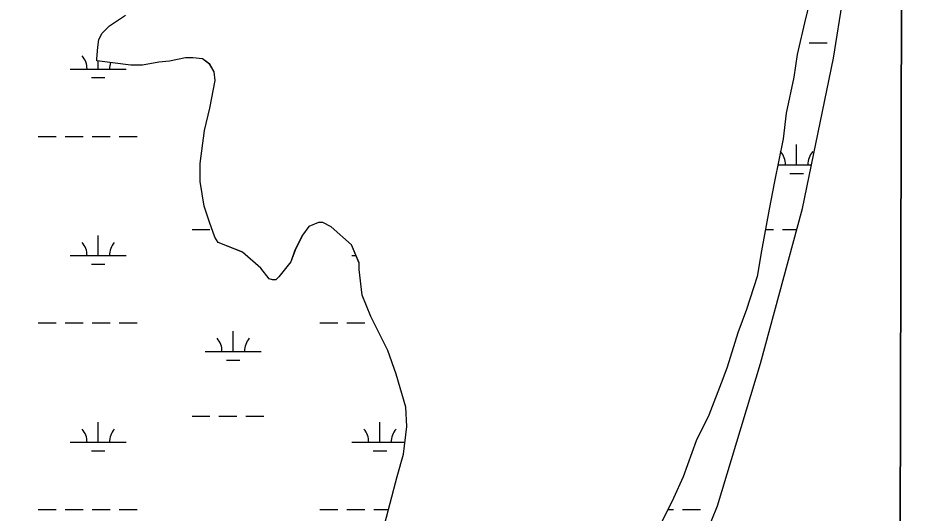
# Model space of a CAD drawing. Extents: x 3161564 to 3199464, y 849354 to 874788.
# Drawn here: x 3195583 to 3197187, y 859375 to 860257 of the extents above; entities that cross this region are included whole.
import ezdxf

# ---------------------------------------------------------------- set-up
doc = ezdxf.new("R2010")
doc.units = 0
for name, color, linetype in [('V-GRID-FRAM', 7, 'Continuous'), ('V-SITE-VEGE', 7, 'Continuous'), ('V-TOPO-SHOR', 7, 'Continuous'), ('V-WETL-SWMP', 7, 'Continuous')]:
    doc.layers.add(name, color=color, linetype=linetype)

msp = doc.modelspace()

# ---------------------------------------------------------------- linework, layer by layer
at = {"layer": 'V-GRID-FRAM'}
msp.add_lwpolyline([(3165819.2, 873007.6), (3197186.7, 872920.9), (3197144.3, 854733.3), (3165761, 854820), (3165819.2, 873007.6)], dxfattribs=at)
at = {"layer": 'V-SITE-VEGE'}
for p, q in [((3197154.3, 859002.2), (3197158.5, 860823.6)), ((3196996.1, 860294.4), (3196986.5, 860256.4)), ((3196986.5, 860256.4), (3196971.2, 860191.7)), ((3196971.2, 860191.7), (3196965.4, 860151.8)), ((3196965.4, 860151.8), (3196952, 860087.1)), ((3196952, 860087.1), (3196946.2, 860041.5)), ((3196946.2, 860041.5), (3196930.9, 859965.4)), ((3196930.9, 859965.4), (3196921.3, 859916)), ((3196921.3, 859916), (3196907.8, 859841.9)), ((3196907.8, 859841.9), (3196900.1, 859796.2)), ((3196900.1, 859796.2), (3196881, 859737.3)), ((3196881, 859737.3), (3196865.7, 859695.5)), ((3196865.7, 859695.5), (3196846.6, 859634.6)), ((3196846.6, 859634.6), (3196839, 859613.7)), ((3196839, 859613.7), (3196814.1, 859549.1)), ((3196814.1, 859549.1), (3196791.2, 859503.5)), ((3196791.2, 859503.5), (3196768.3, 859438.9)), ((3196768.3, 859438.9), (3196751.1, 859400.9)), ((3196751.1, 859400.9), (3196728.2, 859355.2))]:
    msp.add_line(p, q, dxfattribs=at)
msp.add_lwpolyline([(3196231.8, 859337.1), (3196243.3, 859380.8), (3196258.6, 859439.7), (3196270, 859479.6), (3196275.8, 859529.1), (3196274, 859563.3), (3196257, 859622.3), (3196241.8, 859664.2), (3196211.5, 859725.1), (3196196.3, 859763.2), (3196190.7, 859808.8), (3196190.7, 859820.2), (3196177.5, 859852.6), (3196141.4, 859885), (3196126.2, 859892.6), (3196118.6, 859892.6), (3196101.5, 859885.1), (3196090, 859869.9), (3196076.7, 859843.2), (3196069, 859822.3), (3196048, 859795.7), (3196042.3, 859790.1), (3196036.6, 859790.1), (3196030.9, 859792), (3196015.7, 859811), (3195983.5, 859839.6), (3195939.7, 859856.8), (3195934, 859866.3), (3195924.6, 859893), (3195915.1, 859921.5), (3195907.6, 859965.3), (3195907.6, 859997.6), (3195915.3, 860056.5), (3195924.9, 860096.5), (3195934.5, 860145.9), (3195932.6, 860161.1), (3195925.1, 860174.4), (3195911.8, 860184), (3195894.6, 860185.9), (3195881.3, 860185.9), (3195852.8, 860180.3), (3195833.8, 860178.4), (3195805.2, 860172.7), (3195784.3, 860172.8), (3195723.5, 860180.5), (3195723.5, 860184.3), (3195725.4, 860205.2), (3195727.3, 860218.5), (3195733, 860229.9), (3195746.4, 860243.2), (3195774.9, 860262.2)], dxfattribs=at)
at = {"layer": 'V-TOPO-SHOR'}
for p, q in [((3196996.1, 860294.4), (3196986.5, 860256.4)), ((3195746.4, 860243.2), (3195774.9, 860262.2)), ((3196986.5, 860256.4), (3196971.2, 860191.7)), ((3195733, 860229.9), (3195746.4, 860243.2)), ((3195725.4, 860205.2), (3195727.3, 860218.5)), ((3195727.3, 860218.5), (3195733, 860229.9)), ((3195723.5, 860184.3), (3195725.4, 860205.2)), ((3196971.2, 860191.7), (3196965.4, 860151.8)), ((3195723.4, 860180.5), (3195723.5, 860184.3)), ((3195784.3, 860172.8), (3195723.4, 860180.5)), ((3195805.2, 860172.8), (3195784.3, 860172.8)), ((3195833.8, 860178.4), (3195805.2, 860172.8)), ((3195852.8, 860180.3), (3195833.8, 860178.4)), ((3195881.3, 860186), (3195852.8, 860180.3)), ((3195894.6, 860185.9), (3195881.3, 860186)), ((3195911.7, 860184), (3195894.6, 860185.9)), ((3195925, 860174.5), (3195911.7, 860184)), ((3195932.6, 860161.1), (3195925, 860174.5)), ((3195934.5, 860145.9), (3195932.6, 860161.1)), ((3195924.9, 860096.5), (3195934.5, 860145.9)), ((3196965.4, 860151.8), (3196952, 860087.2)), ((3195915.3, 860056.6), (3195924.9, 860096.5)), ((3196952, 860087.2), (3196946.2, 860041.5)), ((3195907.6, 859997.6), (3195915.3, 860056.6)), ((3196946.2, 860041.5), (3196930.8, 859965.5)), ((3195907.6, 859965.3), (3195907.6, 859997.6)), ((3195915.1, 859921.5), (3195907.6, 859965.3)), ((3196930.8, 859965.5), (3196921.3, 859916)), ((3195924.6, 859893), (3195915.1, 859921.5)), ((3196921.3, 859916), (3196907.8, 859841.9)), ((3195934, 859866.3), (3195924.6, 859893)), ((3196101.4, 859885.1), (3196090, 859869.9)), ((3196118.6, 859892.7), (3196101.4, 859885.1)), ((3196126.2, 859892.6), (3196118.6, 859892.7)), ((3196141.4, 859885), (3196126.2, 859892.6)), ((3196177.5, 859852.6), (3196141.4, 859885)), ((3195939.7, 859856.8), (3195934, 859866.3)), ((3196090, 859869.9), (3196076.6, 859843.3)), ((3195983.4, 859839.6), (3195939.7, 859856.8)), ((3196190.7, 859820.3), (3196177.5, 859852.6)), ((3196015.7, 859811), (3195983.4, 859839.6)), ((3196076.6, 859843.3), (3196069, 859822.4)), ((3196907.8, 859841.9), (3196900.1, 859796.2)), ((3196069, 859822.4), (3196048, 859795.8)), ((3196190.7, 859808.8), (3196190.7, 859820.3)), ((3196030.9, 859792), (3196015.7, 859811)), ((3196196.3, 859763.2), (3196190.7, 859808.8)), ((3196036.6, 859790.1), (3196030.9, 859792)), ((3196042.3, 859790.1), (3196036.6, 859790.1)), ((3196048, 859795.8), (3196042.3, 859790.1)), ((3196900.1, 859796.2), (3196881, 859737.3)), ((3196211.5, 859725.1), (3196196.3, 859763.2)), ((3196881, 859737.3), (3196865.7, 859695.5)), ((3196241.8, 859664.2), (3196211.5, 859725.1)), ((3196865.7, 859695.5), (3196846.6, 859634.7)), ((3196257, 859622.3), (3196241.8, 859664.2)), ((3196846.6, 859634.7), (3196839, 859613.8)), ((3196274, 859563.3), (3196257, 859622.3)), ((3196839, 859613.8), (3196814.1, 859549.1)), ((3196275.8, 859529.1), (3196274, 859563.3)), ((3196814.1, 859549.1), (3196791.2, 859503.5)), ((3196270, 859479.7), (3196275.8, 859529.1)), ((3196791.2, 859503.5), (3196768.3, 859438.9)), ((3196258.6, 859439.7), (3196270, 859479.7)), ((3196243.2, 859380.8), (3196258.6, 859439.7)), ((3196768.3, 859438.9), (3196751.1, 859400.9)), ((3196751.1, 859400.9), (3196728.2, 859355.3)), ((3196231.8, 859337.1), (3196243.2, 859380.8))]:
    msp.add_line(p, q, dxfattribs=at)
at = {"layer": 'V-WETL-SWMP'}
for p, q in [((3197036.2, 860185.3), (3197075.9, 860438.8)), ((3196996.1, 860294.4), (3196986.5, 860256.4)), ((3195746.4, 860243.2), (3195774.9, 860262.2)), ((3196986.5, 860256.4), (3196971.2, 860191.7)), ((3195733, 860229.9), (3195746.4, 860243.2)), ((3195725.4, 860205.2), (3195727.3, 860218.5)), ((3195727.3, 860218.5), (3195733, 860229.9)), ((3195723.5, 860184.3), (3195725.4, 860205.2)), ((3196976.1, 860212.5), (3196977, 860212.5)), ((3196993, 860212.5), (3197025, 860212.5)), ((3196971.2, 860191.7), (3196965.4, 860151.8)), ((3195723.4, 860180.5), (3195723.5, 860184.3)), ((3195784.3, 860172.8), (3195723.4, 860180.5)), ((3195726.1, 860166.1), (3195726.1, 860180.2)), ((3195805.2, 860172.8), (3195784.3, 860172.8)), ((3195833.8, 860178.4), (3195805.2, 860172.8)), ((3195852.8, 860180.3), (3195833.8, 860178.4)), ((3195881.3, 860186), (3195852.8, 860180.3)), ((3195894.6, 860185.9), (3195881.3, 860186)), ((3195911.7, 860184), (3195894.6, 860185.9)), ((3195925, 860174.5), (3195911.7, 860184)), ((3195932.6, 860161.1), (3195925, 860174.5)), ((3196980.7, 859917.7), (3197036.2, 860185.3)), ((3195676.1, 860166.1), (3195776.1, 860166.1)), ((3195934.5, 860145.9), (3195932.6, 860161.1)), ((3195714.1, 860150.7), (3195738.1, 860150.7)), ((3195924.9, 860096.5), (3195934.5, 860145.9)), ((3196965.4, 860151.8), (3196952, 860087.2)), ((3195915.3, 860056.6), (3195924.9, 860096.5)), ((3196952, 860087.2), (3196946.2, 860041.5)), ((3195619.3, 860046), (3195651.3, 860046)), ((3195667.3, 860046), (3195699.3, 860046)), ((3195715.3, 860046), (3195747.3, 860046)), ((3195763.3, 860046), (3195795.3, 860046)), ((3195907.6, 859997.6), (3195915.3, 860056.6)), ((3196946.2, 860041.5), (3196930.8, 859965.5)), ((3196970.4, 859995.3), (3196970.4, 860031.3)), ((3195907.6, 859965.3), (3195907.6, 859997.6)), ((3196936.9, 859995.3), (3196996.8, 859995.3)), ((3196958.4, 859979.9), (3196982.4, 859979.9)), ((3195915.1, 859921.5), (3195907.6, 859965.3)), ((3196930.8, 859965.5), (3196921.3, 859916)), ((3195924.6, 859893), (3195915.1, 859921.5)), ((3196905.9, 859641.2), (3196980.7, 859917.7)), ((3196921.3, 859916), (3196907.8, 859841.9)), ((3195934, 859866.3), (3195924.6, 859893)), ((3196101.4, 859885.1), (3196090, 859869.9)), ((3196118.6, 859892.7), (3196101.4, 859885.1)), ((3196126.2, 859892.6), (3196118.6, 859892.7)), ((3196141.4, 859885), (3196126.2, 859892.6)), ((3196177.5, 859852.6), (3196141.4, 859885)), ((3195726.1, 859833.4), (3195726.1, 859869.4)), ((3195893.2, 859879.9), (3195925.2, 859879.9)), ((3195939.7, 859856.8), (3195934, 859866.3)), ((3196090, 859869.9), (3196076.6, 859843.3)), ((3196914.7, 859879.9), (3196929, 859879.9)), ((3196945, 859879.9), (3196970.5, 859879.9)), ((3195983.4, 859839.6), (3195939.7, 859856.8)), ((3196190.7, 859820.3), (3196177.5, 859852.6)), ((3196015.7, 859811), (3195983.4, 859839.6)), ((3196076.6, 859843.3), (3196069, 859822.4)), ((3196907.8, 859841.9), (3196900.1, 859796.2)), ((3195676.1, 859833.4), (3195776.1, 859833.4)), ((3195714.1, 859818), (3195738.1, 859818)), ((3196069, 859822.4), (3196048, 859795.8)), ((3196178, 859833.4), (3196185.3, 859833.4)), ((3196190.7, 859808.8), (3196190.7, 859820.3)), ((3196030.9, 859792), (3196015.7, 859811)), ((3196196.3, 859763.2), (3196190.7, 859808.8)), ((3196036.6, 859790.1), (3196030.9, 859792)), ((3196042.3, 859790.1), (3196036.6, 859790.1)), ((3196048, 859795.8), (3196042.3, 859790.1)), ((3196900.1, 859796.2), (3196881, 859737.3)), ((3196211.5, 859725.1), (3196196.3, 859763.2)), ((3196881, 859737.3), (3196865.7, 859695.5)), ((3196241.8, 859664.2), (3196211.5, 859725.1)), ((3195619.3, 859713.4), (3195651.3, 859713.4)), ((3195667.3, 859713.4), (3195699.3, 859713.4)), ((3195715.3, 859713.4), (3195747.3, 859713.4)), ((3195763.3, 859713.4), (3195795.3, 859713.4)), ((3196121.2, 859713.4), (3196153.2, 859713.4)), ((3196169.2, 859713.4), (3196201.2, 859713.4)), ((3196217.2, 859713.4), (3196217.4, 859713.4)), ((3195966.6, 859662.6), (3195966.6, 859698.6)), ((3196865.7, 859695.5), (3196846.6, 859634.7)), ((3195916.6, 859662.6), (3196016.6, 859662.6)), ((3196257, 859622.3), (3196241.8, 859664.2)), ((3195954.6, 859647.2), (3195978.6, 859647.2)), ((3196829.3, 859387.6), (3196905.9, 859641.2)), ((3196846.6, 859634.7), (3196839, 859613.8)), ((3196274, 859563.3), (3196257, 859622.3)), ((3196839, 859613.8), (3196814.1, 859549.1)), ((3196275.8, 859529.1), (3196274, 859563.3)), ((3195893.2, 859547.2), (3195925.2, 859547.2)), ((3195941.2, 859547.2), (3195973.2, 859547.2)), ((3195989.2, 859547.2), (3196021.2, 859547.2)), ((3196814.1, 859549.1), (3196791.2, 859503.5)), ((3195726.1, 859500.7), (3195726.1, 859536.7)), ((3196228, 859500.7), (3196228, 859536.7)), ((3196270, 859479.7), (3196275.8, 859529.1)), ((3195676.1, 859500.7), (3195776.1, 859500.7)), ((3196178, 859500.7), (3196272.5, 859500.7)), ((3196791.2, 859503.5), (3196768.3, 859438.9)), ((3195714.1, 859485.3), (3195738.1, 859485.3)), ((3196216, 859485.3), (3196240, 859485.3)), ((3196258.6, 859439.7), (3196270, 859479.7)), ((3196243.2, 859380.8), (3196258.6, 859439.7)), ((3196768.3, 859438.9), (3196751.1, 859400.9)), ((3196751.1, 859400.9), (3196728.2, 859355.3)), ((3196736.7, 859158.6), (3196829.3, 859387.6)), ((3195619.3, 859380.7), (3195651.3, 859380.7)), ((3195667.3, 859380.7), (3195699.3, 859380.7)), ((3195715.3, 859380.7), (3195747.3, 859380.7)), ((3195763.3, 859380.7), (3195795.3, 859380.7)), ((3196121.2, 859380.7), (3196153.2, 859380.7)), ((3196169.2, 859380.7), (3196201.2, 859380.7)), ((3196217.2, 859380.7), (3196243.2, 859380.7)), ((3196231.8, 859337.1), (3196243.2, 859380.8)), ((3196741, 859380.7), (3196751.1, 859380.7)), ((3196767.1, 859380.7), (3196799.1, 859380.7))]:
    msp.add_line(p, q, dxfattribs=at)
for centre, start, end in [((3195670.9, 860166.6), 359.2282, 40.7718), ((3195781.4, 860166.6), 162.071, 180.7718), ((3196915.2, 859995.8), 359.2282, 40.7718), ((3197025.7, 859995.8), 139.2282, 180.7718), ((3195670.9, 859833.9), 359.2282, 40.7718), ((3195781.4, 859833.9), 139.2282, 180.7718), ((3195911.4, 859663.1), 359.2282, 40.7718), ((3196021.9, 859663.1), 139.2282, 180.7718), ((3195670.9, 859501.2), 359.2282, 40.7718), ((3195781.4, 859501.2), 139.2282, 180.7718), ((3196172.8, 859501.2), 359.2282, 40.7718), ((3196283.3, 859501.2), 139.2282, 180.7718)]:
    msp.add_arc(centre, 35.2, start, end, dxfattribs=at)

doc.saveas('drawing.dxf')
